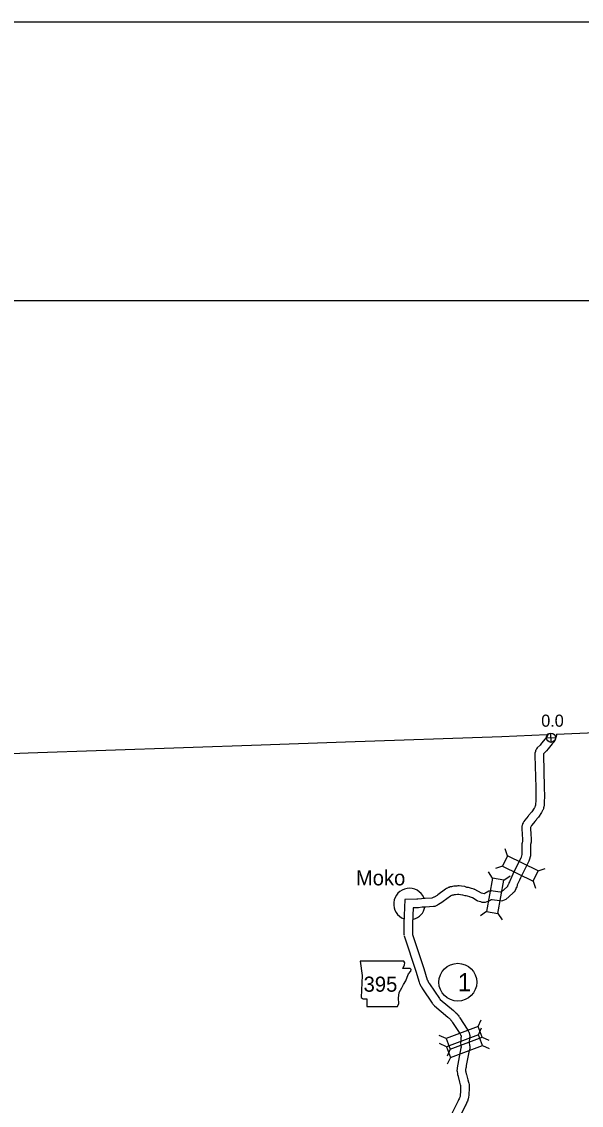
# Model space of a CAD drawing. Extents: x -939622 to -934222, y 1383701 to 1385301.
# Drawn here: x -936444.2 to -936385.6, y 1385187.4 to 1385301 of the extents above; entities that cross this region are included whole.
import ezdxf

# ---------------------------------------------------------------- set-up
doc = ezdxf.new("R2010")
doc.units = 0
for name, color, linetype in [('Level 1', 7, 'Continuous'), ('Level 10', 7, 'Continuous'), ('Level 20', 7, 'Continuous'), ('Level 21', 7, 'Continuous'), ('Level 24', 7, 'Continuous'), ('Level 25', 7, 'Continuous'), ('Level 26', 7, 'Continuous'), ('Level 27', 7, 'Continuous'), ('R_Border', 7, 'Continuous'), ('R_No Plot', 7, 'Continuous')]:
    doc.layers.add(name, color=color, linetype=linetype)

msp = doc.modelspace()

# ---------------------------------------------------------------- linework, layer by layer
at = {"layer": 'Level 1'}
for points in [[(-936388.16, 1385226.28), (-936384.12, 1385226.46), (-936371.9, 1385226.9), (-936364.03, 1385227.22)], [(-936419.09, 1385225.16), (-936410.28, 1385225.48), (-936393.88, 1385226.04), (-936389.17, 1385226.24)], [(-936467.36, 1385223.39), (-936461.98, 1385223.58), (-936443.49, 1385224.3), (-936419.09, 1385225.16)]]:
    msp.add_lwpolyline(points, dxfattribs=at)
at = {"layer": 'Level 10'}
for points in [[(-936389.06, 1385226.33), (-936389.06, 1385226.32), (-936389.07, 1385226.29), (-936389.08, 1385226.23), (-936389.09, 1385226.2), (-936389.1, 1385226.17), (-936389.1, 1385226.15), (-936389.11, 1385226.13), (-936389.17, 1385226.03), (-936389.18, 1385226), (-936389.22, 1385225.94), (-936389.25, 1385225.89), (-936389.27, 1385225.87), (-936389.27, 1385225.86), (-936389.29, 1385225.85), (-936389.33, 1385225.78), (-936389.34, 1385225.77), (-936389.73, 1385225.31), (-936389.88, 1385225.12), (-936390.18, 1385224.82), (-936390.25, 1385224.73), (-936390.3, 1385224.64), (-936390.35, 1385224.54), (-936390.36, 1385224.51), (-936390.37, 1385224.48), (-936390.38, 1385224.45), (-936390.43, 1385224.29), (-936390.44, 1385224.16), (-936390.44, 1385224.09), (-936390.43, 1385224.03), (-936390.33, 1385220.69), (-936390.32, 1385219.74), (-936390.34, 1385219.23), (-936390.36, 1385218.98), (-936390.36, 1385218.89), (-936390.37, 1385218.85), (-936390.37, 1385218.81), (-936390.38, 1385218.8), (-936390.39, 1385218.75), (-936390.39, 1385218.75), (-936390.41, 1385218.71), (-936390.43, 1385218.65), (-936390.44, 1385218.63), (-936390.44, 1385218.62), (-936390.48, 1385218.56), (-936390.51, 1385218.5), (-936390.76, 1385218.14), (-936390.82, 1385218.07), (-936390.86, 1385218.02), (-936390.92, 1385217.95), (-936390.96, 1385217.89), (-936391.01, 1385217.83), (-936391.08, 1385217.75), (-936391.12, 1385217.69), (-936391.49, 1385217.25), (-936391.59, 1385217.11), (-936391.63, 1385217.03), (-936391.65, 1385216.99), (-936391.74, 1385216.86), (-936391.77, 1385216.71), (-936391.79, 1385216.64), (-936391.79, 1385216.57), (-936391.79, 1385216.33), (-936391.75, 1385215.77), (-936391.72, 1385215.24), (-936391.72, 1385215.22), (-936391.72, 1385215.17), (-936391.72, 1385215.14), (-936391.72, 1385215.08), (-936391.72, 1385215.05), (-936391.72, 1385215.04), (-936391.72, 1385215.03), (-936391.73, 1385215.01), (-936391.73, 1385214.99), (-936391.76, 1385214.92), (-936391.77, 1385214.86), (-936391.78, 1385214.8), (-936391.79, 1385214.7), (-936391.79, 1385214.64), (-936391.8, 1385214.57)], [(-936388.16, 1385226.27), (-936388.17, 1385226.22), (-936388.18, 1385226.13), (-936388.19, 1385226.08), (-936388.2, 1385226.05), (-936388.21, 1385225.98), (-936388.23, 1385225.94), (-936388.23, 1385225.92), (-936388.25, 1385225.87), (-936388.26, 1385225.81), (-936388.28, 1385225.77), (-936388.35, 1385225.6), (-936388.48, 1385225.43), (-936388.5, 1385225.4), (-936388.52, 1385225.37), (-936388.54, 1385225.34), (-936388.58, 1385225.29), (-936388.6, 1385225.25), (-936389.04, 1385224.73), (-936389.21, 1385224.53), (-936389.49, 1385224.24), (-936389.52, 1385224.19), (-936389.52, 1385224.17), (-936389.52, 1385224.16), (-936389.54, 1385224.09), (-936389.44, 1385220.71), (-936389.42, 1385219.73), (-936389.44, 1385219.17), (-936389.46, 1385218.91), (-936389.47, 1385218.83), (-936389.47, 1385218.75), (-936389.48, 1385218.67), (-936389.5, 1385218.61), (-936389.51, 1385218.57), (-936389.52, 1385218.51), (-936389.54, 1385218.43), (-936389.57, 1385218.36), (-936389.59, 1385218.31), (-936389.62, 1385218.26), (-936389.65, 1385218.19), (-936389.69, 1385218.12), (-936389.73, 1385218.05), (-936390.05, 1385217.58), (-936390.14, 1385217.48), (-936390.16, 1385217.46), (-936390.21, 1385217.4), (-936390.26, 1385217.33), (-936390.31, 1385217.26), (-936390.35, 1385217.22), (-936390.39, 1385217.15), (-936390.79, 1385216.68), (-936390.82, 1385216.64), (-936390.86, 1385216.54), (-936390.89, 1385216.5), (-936390.89, 1385216.36), (-936390.85, 1385215.82), (-936390.82, 1385215.26), (-936390.82, 1385215.19), (-936390.82, 1385215.17), (-936390.82, 1385215.12), (-936390.82, 1385215.07), (-936390.82, 1385215.03), (-936390.83, 1385214.93), (-936390.84, 1385214.88), (-936390.85, 1385214.82), (-936390.87, 1385214.72), (-936390.89, 1385214.69), (-936390.89, 1385214.66), (-936390.89, 1385214.66), (-936390.89, 1385214.64), (-936390.89, 1385214.59), (-936390.9, 1385214.52)], [(-936391.79, 1385214.6), (-936391.8, 1385214.53), (-936391.8, 1385214.49), (-936391.8, 1385214.43), (-936391.8, 1385214.38), (-936391.79, 1385213.64), (-936391.87, 1385213.36), (-936391.87, 1385213.35), (-936391.91, 1385213.27), (-936392.35, 1385212.39), (-936392.74, 1385211.6), (-936392.85, 1385211.35), (-936393.1, 1385210.8), (-936393.14, 1385210.69), (-936393.17, 1385210.6), (-936393.2, 1385210.53), (-936393.22, 1385210.49), (-936393.25, 1385210.44), (-936393.31, 1385210.32), (-936393.31, 1385210.3), (-936393.33, 1385210.28), (-936393.94, 1385209.73), (-936394.05, 1385209.69), (-936394.05, 1385209.69), (-936394.8, 1385209.82), (-936394.92, 1385209.83), (-936394.99, 1385209.82), (-936395, 1385209.82), (-936395.05, 1385209.83), (-936395.14, 1385209.81), (-936395.16, 1385209.81), (-936395.24, 1385209.8), (-936395.44, 1385209.71), (-936395.48, 1385209.69), (-936395.51, 1385209.67), (-936395.55, 1385209.64), (-936395.57, 1385209.63), (-936395.66, 1385209.58), (-936395.74, 1385209.54), (-936396.03, 1385209.59), (-936396.7, 1385209.99), (-936396.77, 1385210), (-936396.79, 1385210.01), (-936396.92, 1385210.07), (-936397.05, 1385210.09), (-936397.28, 1385210.15), (-936397.39, 1385210.18), (-936397.51, 1385210.21), (-936397.55, 1385210.21), (-936397.77, 1385210.29), (-936398.11, 1385210.34), (-936398.35, 1385210.36), (-936398.49, 1385210.36), (-936398.62, 1385210.35), (-936398.78, 1385210.33), (-936398.9, 1385210.33), (-936399.05, 1385210.31), (-936399.15, 1385210.28), (-936399.24, 1385210.26), (-936399.31, 1385210.25), (-936399.41, 1385210.21), (-936399.5, 1385210.18), (-936399.59, 1385210.14), (-936399.7, 1385210.09), (-936399.8, 1385210.01), (-936400.59, 1385209.43), (-936400.67, 1385209.37), (-936400.96, 1385209.2), (-936401.02, 1385209.17), (-936401.21, 1385209.08), (-936401.91, 1385209.05), (-936402.1, 1385209.04), (-936402.32, 1385209.02), (-936402.69, 1385208.98), (-936402.79, 1385208.97), (-936404.06, 1385208.94), (-936404.14, 1385206.43), (-936404.15, 1385205.76), (-936404.15, 1385205.6), (-936404.14, 1385205.49), (-936404.14, 1385205.29), (-936404.13, 1385205.21)], [(-936390.9, 1385214.5), (-936390.9, 1385214.49), (-936390.9, 1385214.46), (-936390.9, 1385214.43), (-936390.89, 1385214.34), (-936390.9, 1385214.31), (-936390.89, 1385213.52), (-936391.02, 1385213.05), (-936391.06, 1385212.97), (-936391.1, 1385212.87), (-936391.54, 1385211.99), (-936391.92, 1385211.21), (-936392.04, 1385210.98), (-936392.27, 1385210.47), (-936392.29, 1385210.41), (-936392.33, 1385210.27), (-936392.39, 1385210.15), (-936392.41, 1385210.11), (-936392.44, 1385210.03), (-936392.61, 1385209.72), (-936392.69, 1385209.64), (-936392.73, 1385209.61), (-936393.46, 1385208.95), (-936393.82, 1385208.81), (-936393.96, 1385208.78), (-936394.14, 1385208.79), (-936394.9, 1385208.92), (-936394.92, 1385208.92), (-936394.96, 1385208.92), (-936394.98, 1385208.92), (-936395.02, 1385208.91), (-936395.04, 1385208.9), (-936395.07, 1385208.88), (-936395.11, 1385208.85), (-936395.26, 1385208.77), (-936395.45, 1385208.69), (-936395.64, 1385208.63), (-936395.94, 1385208.64), (-936396.1, 1385208.68), (-936396.12, 1385208.69), (-936396.27, 1385208.72), (-936396.42, 1385208.78), (-936396.48, 1385208.81), (-936396.96, 1385209.1), (-936397.16, 1385209.19), (-936397.19, 1385209.2), (-936397.24, 1385209.21), (-936397.5, 1385209.28), (-936397.61, 1385209.31), (-936397.65, 1385209.32), (-936397.74, 1385209.32), (-936397.98, 1385209.41), (-936398.21, 1385209.44), (-936398.39, 1385209.46), (-936398.44, 1385209.46), (-936398.53, 1385209.45), (-936398.73, 1385209.43), (-936398.85, 1385209.43), (-936398.88, 1385209.42), (-936398.94, 1385209.41), (-936399.02, 1385209.39), (-936399.05, 1385209.38), (-936399.13, 1385209.36), (-936399.17, 1385209.35), (-936399.22, 1385209.32), (-936399.25, 1385209.29), (-936400.05, 1385208.72), (-936400.16, 1385208.63), (-936400.51, 1385208.42), (-936400.64, 1385208.35), (-936400.71, 1385208.32), (-936400.77, 1385208.29), (-936400.9, 1385208.22), (-936401.06, 1385208.19), (-936401.87, 1385208.15), (-936402.04, 1385208.14), (-936402.22, 1385208.13), (-936402.61, 1385208.08), (-936402.76, 1385208.07), (-936403.19, 1385208.06), (-936403.24, 1385206.41), (-936403.25, 1385205.77), (-936403.25, 1385205.64), (-936403.24, 1385205.52), (-936403.24, 1385205.34), (-936403.23, 1385205.28)], [(-936404.12, 1385205.14), (-936404.09, 1385205.04), (-936402.91, 1385201.42), (-936402.55, 1385200.26), (-936402.51, 1385200.12), (-936402.48, 1385200.06), (-936402.46, 1385200.02), (-936402.44, 1385199.98), (-936402.42, 1385199.92), (-936402.39, 1385199.88), (-936402.38, 1385199.86), (-936402.35, 1385199.81), (-936402.32, 1385199.78), (-936402.31, 1385199.75), (-936402.3, 1385199.75), (-936402.29, 1385199.73), (-936402.25, 1385199.67), (-936402.24, 1385199.64), (-936402.2, 1385199.59), (-936401.17, 1385198.07), (-936401.15, 1385198.03), (-936401.11, 1385197.98), (-936401.09, 1385197.95), (-936401.06, 1385197.91), (-936401.02, 1385197.87), (-936401, 1385197.85), (-936400.94, 1385197.8), (-936399.53, 1385196.62), (-936399.47, 1385196.55), (-936399.41, 1385196.5), (-936399.37, 1385196.46), (-936399.35, 1385196.44), (-936399.29, 1385196.38), (-936399.26, 1385196.34), (-936399.24, 1385196.31), (-936399.2, 1385196.26), (-936399.16, 1385196.22), (-936399.14, 1385196.2), (-936399.11, 1385196.15), (-936399.08, 1385196.11), (-936399.04, 1385196.04), (-936398.29, 1385194.9), (-936398.22, 1385194.77), (-936398.19, 1385194.72), (-936398.17, 1385194.68), (-936398.17, 1385194.68), (-936398.15, 1385194.65), (-936398.15, 1385194.63), (-936398.15, 1385194.61), (-936398.16, 1385194.53), (-936398.16, 1385194.51), (-936398.17, 1385194.48), (-936398.2, 1385194.05), (-936398.21, 1385193.92), (-936398.2, 1385193.87), (-936398.21, 1385193.83), (-936398.2, 1385193.74), (-936398.19, 1385193.66), (-936398.17, 1385193.58), (-936398.15, 1385193.53), (-936398.14, 1385193.5), (-936398.14, 1385193.48), (-936398.14, 1385193.44), (-936398.17, 1385193.39), (-936398.51, 1385191.68), (-936398.53, 1385191.5), (-936398.54, 1385191.42), (-936398.55, 1385191.41), (-936398.56, 1385191.32), (-936398.57, 1385191.27), (-936398.58, 1385191.19), (-936398.58, 1385191.13), (-936398.59, 1385191.06), (-936398.59, 1385191), (-936398.58, 1385190.91), (-936398.55, 1385190.71), (-936398.55, 1385190.69), (-936398.53, 1385190.65), (-936398.52, 1385190.59), (-936398.49, 1385190.5), (-936398.48, 1385190.45), (-936398.47, 1385190.39), (-936398.32, 1385189.8)], [(-936403.25, 1385205.35), (-936403.23, 1385205.28), (-936402.05, 1385201.69), (-936401.7, 1385200.53), (-936401.69, 1385200.5), (-936401.65, 1385200.44), (-936401.65, 1385200.41), (-936401.64, 1385200.39), (-936401.62, 1385200.35), (-936401.62, 1385200.35), (-936401.6, 1385200.32), (-936401.6, 1385200.31), (-936401.59, 1385200.29), (-936401.57, 1385200.26), (-936401.53, 1385200.21), (-936401.52, 1385200.19), (-936401.5, 1385200.16), (-936401.49, 1385200.15), (-936401.47, 1385200.11), (-936400.41, 1385198.56), (-936400.38, 1385198.5), (-936400.36, 1385198.48), (-936400.35, 1385198.48), (-936400.35, 1385198.47), (-936398.94, 1385197.29), (-936398.84, 1385197.21), (-936398.78, 1385197.14), (-936398.76, 1385197.12), (-936398.73, 1385197.1), (-936398.65, 1385197.02), (-936398.62, 1385196.98), (-936398.61, 1385196.97), (-936398.57, 1385196.92), (-936398.54, 1385196.88), (-936398.52, 1385196.86), (-936398.47, 1385196.81), (-936398.4, 1385196.71), (-936398.36, 1385196.65), (-936398.32, 1385196.59), (-936398.28, 1385196.53), (-936397.52, 1385195.36), (-936397.45, 1385195.23), (-936397.43, 1385195.19), (-936397.4, 1385195.15), (-936397.35, 1385195.08), (-936397.32, 1385194.98), (-936397.3, 1385194.94), (-936397.28, 1385194.87), (-936397.26, 1385194.79), (-936397.24, 1385194.68), (-936397.25, 1385194.6), (-936397.25, 1385194.53), (-936397.26, 1385194.47), (-936397.27, 1385194.39), (-936397.3, 1385194), (-936397.3, 1385193.92), (-936397.3, 1385193.88), (-936397.3, 1385193.84), (-936397.3, 1385193.84), (-936397.3, 1385193.83), (-936397.27, 1385193.76), (-936397.26, 1385193.67), (-936397.25, 1385193.58), (-936397.24, 1385193.51), (-936397.24, 1385193.47), (-936397.24, 1385193.39), (-936397.25, 1385193.28), (-936397.26, 1385193.23), (-936397.28, 1385193.15), (-936397.3, 1385193.11), (-936397.62, 1385191.53), (-936397.64, 1385191.38), (-936397.66, 1385191.27), (-936397.67, 1385191.21), (-936397.68, 1385191.16), (-936397.68, 1385191.14), (-936397.68, 1385191.12), (-936397.69, 1385191.08), (-936397.69, 1385191.05), (-936397.69, 1385191.03), (-936397.69, 1385191.01), (-936397.68, 1385190.94), (-936397.67, 1385190.92), (-936397.67, 1385190.91), (-936397.65, 1385190.85), (-936397.65, 1385190.81), (-936397.63, 1385190.75), (-936397.61, 1385190.67), (-936397.59, 1385190.61), (-936397.45, 1385190.02)], [(-936398.32, 1385189.79), (-936398.24, 1385189.52), (-936398.22, 1385189.46), (-936398.22, 1385189.43), (-936398.22, 1385189.35), (-936398.21, 1385189.29), (-936398.21, 1385189.2), (-936398.21, 1385189.11), (-936398.22, 1385189.01), (-936398.23, 1385188.73), (-936398.24, 1385188.49), (-936398.26, 1385188.35), (-936398.27, 1385188.3), (-936398.33, 1385188.16), (-936398.37, 1385188.06), (-936398.42, 1385187.95), (-936398.47, 1385187.85), (-936398.51, 1385187.75), (-936399.12, 1385186.51)], [(-936397.45, 1385190.03), (-936397.38, 1385189.79), (-936397.35, 1385189.69), (-936397.32, 1385189.56), (-936397.32, 1385189.45), (-936397.32, 1385189.37), (-936397.32, 1385189.32), (-936397.31, 1385189.24), (-936397.3, 1385189.1), (-936397.32, 1385188.94), (-936397.33, 1385188.69), (-936397.34, 1385188.42), (-936397.37, 1385188.21), (-936397.4, 1385188.03), (-936397.5, 1385187.8), (-936397.55, 1385187.7), (-936397.6, 1385187.58), (-936397.64, 1385187.48), (-936397.69, 1385187.37), (-936398.28, 1385186.17)]]:
    msp.add_lwpolyline(points, dxfattribs=at)
at = {"layer": 'Level 20'}
for p, q in [((-936393.29, 1385213.51), (-936393.55, 1385214.25)), ((-936393.81, 1385212.44), (-936394.56, 1385212.18)), ((-936390.09, 1385211.94), (-936389.34, 1385212.2)), ((-936394.85, 1385211.18), (-936395.3, 1385211.83)), ((-936393.68, 1385210.97), (-936393.03, 1385211.42)), ((-936390.61, 1385210.87), (-936390.35, 1385210.12)), ((-936395.48, 1385207.67), (-936396.13, 1385207.22)), ((-936394.31, 1385207.46), (-936393.86, 1385206.81)), ((-936396.38, 1385195.62), (-936396.05, 1385196.34)), ((-936396.35, 1385194.76), (-936396.02, 1385195.48)), ((-936399.72, 1385194.36), (-936400.44, 1385194.69)), ((-936399.69, 1385193.5), (-936400.41, 1385193.83)), ((-936395.96, 1385194.5), (-936395.24, 1385194.18)), ((-936399.3, 1385193.25), (-936399.63, 1385192.53)), ((-936395.93, 1385193.64), (-936395.21, 1385193.32)), ((-936399.27, 1385192.39), (-936399.6, 1385191.67))]:
    msp.add_line(p, q, dxfattribs=at)
for points in [[(-936393.81, 1385212.44), (-936390.61, 1385210.87), (-936390.09, 1385211.94), (-936393.29, 1385213.51)], [(-936394.85, 1385211.18), (-936395.48, 1385207.67), (-936394.31, 1385207.46), (-936393.68, 1385210.97)], [(-936399.3, 1385193.25), (-936395.96, 1385194.5), (-936396.38, 1385195.62), (-936399.72, 1385194.36)], [(-936399.27, 1385192.39), (-936395.93, 1385193.64), (-936396.35, 1385194.76), (-936399.69, 1385193.5)]]:
    msp.add_lwpolyline(points, close=True, dxfattribs=at)
at = {"layer": 'Level 21'}
msp.add_lwpolyline([(-936408.73, 1385202.48), (-936408.51, 1385200.96), (-936408.61, 1385198.65), (-936408.4, 1385198.53), (-936408.02, 1385198.53), (-936408.02, 1385197.71), (-936404.83, 1385197.71), (-936404.67, 1385198.04), (-936404.72, 1385198.58), (-936404.65, 1385199.19), (-936404.37, 1385199.67), (-936404.19, 1385200.02), (-936403.94, 1385200.4), (-936403.79, 1385200.81), (-936403.66, 1385201.14), (-936403.43, 1385201.42), (-936403.38, 1385201.6), (-936403.48, 1385201.72), (-936404.27, 1385201.72), (-936404.09, 1385202.08), (-936404.06, 1385202.31), (-936404.17, 1385202.48)], close=True, dxfattribs=at)
at = {"layer": 'Level 24'}
for start, end in [(22.8905, 250.0169), (285.2551, 349.1597)]:
    msp.add_arc((-936403.57, 1385208.46), 1.65, start, end, dxfattribs=at)
at = {"layer": 'Level 26'}
for p, q in [((-936389.23, 1385225.89), (-936388.25, 1385225.91)), ((-936388.73, 1385225.41), (-936388.75, 1385226.39))]:
    msp.add_line(p, q, dxfattribs=at)
msp.add_circle((-936388.74, 1385225.9), 0.488, dxfattribs=at)
at = {"layer": 'Level 27'}
msp.add_circle((-936398.5, 1385200.27), 1.98, dxfattribs=at)
at = {"layer": 'R_Border'}
msp.add_line((-936684.48, 1385271.74), (-934313.13, 1385271.74), dxfattribs=at)
at = {"layer": 'R_No Plot'}
msp.add_line((-936777.48, 1385300.95), (-934277.48, 1385300.95), dxfattribs=at)
msp.add_lwpolyline([(-936777.53, 1385300.95), (-934277.48, 1385300.95), (-934277.48, 1383700.92), (-936777.53, 1383700.92)], close=True, dxfattribs=at)

# ---------------------------------------------------------------- texts
at = {"layer": 'Level 21'}
msp.add_text('395', height=1.584, dxfattribs=at).set_placement((-936408.37, 1385199.27))
at = {"layer": 'Level 24'}
msp.add_text('Moko', height=1.584, dxfattribs=at).set_placement((-936409.18, 1385210.42))
at = {"layer": 'Level 25'}
msp.add_text('0.0', height=1.267, dxfattribs=at).set_placement((-936389.76, 1385227.05))
at = {"layer": 'Level 27'}
msp.add_text('1', height=1.9, dxfattribs=at).set_placement((-936398.5, 1385199.32))

doc.saveas('drawing.dxf')
